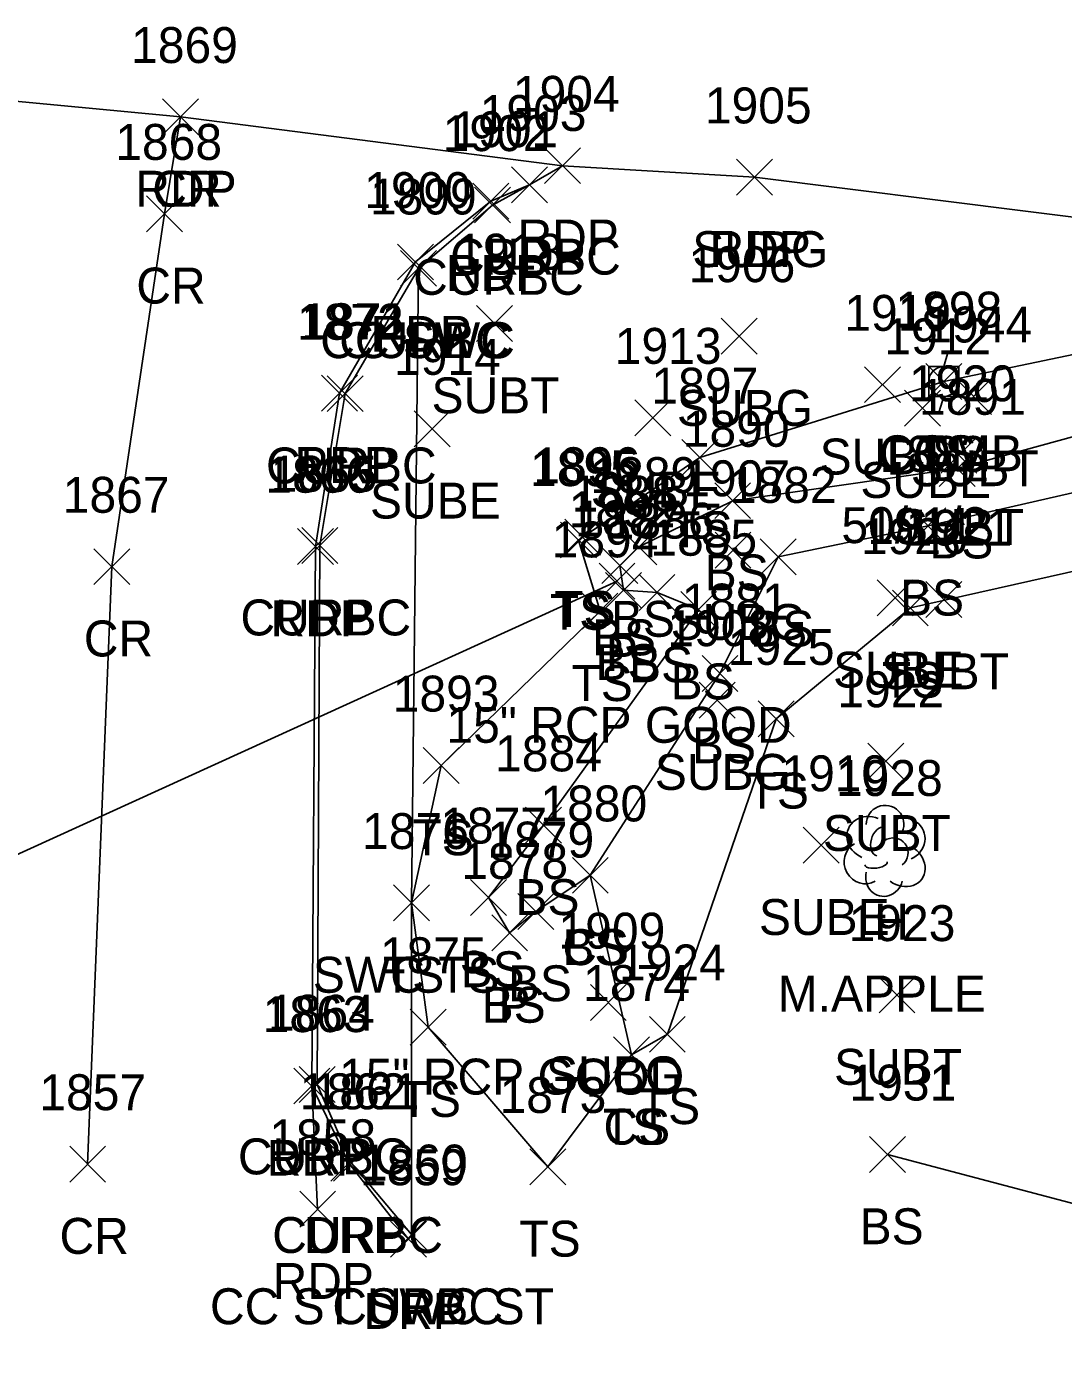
# Model space of a CAD drawing. Extents: x 1462089 to 1464015, y 730534 to 736144.
# Drawn here: x 1462912.9 to 1462970.7, y 734928.4 to 735002.4 of the extents above; entities that cross this region are included whole.
import ezdxf

# ---------------------------------------------------------------- set-up
doc = ezdxf.new("R2010")
doc.units = 0
for name, color, linetype in [('D_A', 7, 'Continuous'), ('D_C', 7, 'Continuous'), ('D_I', 7, 'Continuous'), ('D_TIC', 7, 'Continuous'), ('DCP', 7, 'Continuous'), ('L_A', 7, 'Continuous'), ('L_C', 7, 'Continuous'), ('L_I', 7, 'Continuous'), ('L_TIC', 7, 'Continuous'), ('LELB', 7, 'Continuous'), ('LTD', 7, 'Continuous'), ('P_A', 7, 'Continuous'), ('P_I', 7, 'Continuous'), ('P_TIC', 7, 'Continuous'), ('PET', 7, 'Continuous'), ('PRC', 7, 'Continuous'), ('R_A', 7, 'Continuous'), ('R_I', 7, 'Continuous'), ('R_TIC', 7, 'Continuous'), ('RC', 7, 'Continuous'), ('RDP', 7, 'Continuous'), ('RSW', 7, 'Continuous'), ('U_A', 7, 'Continuous'), ('U_C', 7, 'Continuous'), ('U_I', 7, 'Continuous'), ('U_TIC', 7, 'Continuous'), ('UP', 7, 'Continuous')]:
    doc.layers.add(name, color=color, linetype=linetype)

msp = doc.modelspace()

# ---------------------------------------------------------------- linework, layer by layer
at = {"layer": 'D_TIC'}
for points in [[(1462944.828, 734970.561), (1462946.828, 734972.561)], [(1462946.828, 734970.561), (1462944.828, 734972.561)], [(1462938.846, 734950.974), (1462940.846, 734952.974)], [(1462940.846, 734950.974), (1462938.846, 734952.974)]]:
    msp.add_lwpolyline(points, dxfattribs=at)
at = {"layer": 'DCP'}
msp.add_lwpolyline([(1462900.982, 734951.137), (1462945.828, 734971.561)], dxfattribs=at)
at = {"layer": 'L_TIC'}
for points in [[(1462963.033, 734981.679), (1462965.033, 734983.679)], [(1462965.033, 734981.679), (1462963.033, 734983.679)], [(1462949.44, 734977.445), (1462951.44, 734979.445)], [(1462951.44, 734977.445), (1462949.44, 734979.445)], [(1462963.784, 734976.825), (1462965.784, 734978.825)], [(1462965.784, 734976.825), (1462963.784, 734978.825)], [(1462951.274, 734975.042), (1462953.274, 734977.042)], [(1462953.274, 734975.042), (1462951.274, 734977.042)], [(1462962.156, 734973.645), (1462964.156, 734975.645)], [(1462964.156, 734973.645), (1462962.156, 734975.645)], [(1462942.678, 734972.852), (1462944.678, 734974.852)], [(1462944.678, 734972.852), (1462942.678, 734974.852)], [(1462942.917, 734973.013), (1462944.917, 734975.013)], [(1462944.917, 734973.013), (1462942.917, 734975.013)], [(1462946.047, 734972.464), (1462948.047, 734974.464)], [(1462948.047, 734972.464), (1462946.047, 734974.464)], [(1462953.807, 734971.921), (1462955.807, 734973.921)], [(1462955.807, 734971.921), (1462953.807, 734973.921)], [(1462944.991, 734971.428), (1462946.991, 734973.428)], [(1462946.991, 734971.428), (1462944.991, 734973.428)], [(1462945.19, 734970.051), (1462947.19, 734972.051)], [(1462947.19, 734970.051), (1462945.19, 734972.051)], [(1462947.059, 734969.93), (1462949.059, 734971.93)], [(1462949.059, 734969.93), (1462947.059, 734971.93)], [(1462943.881, 734968.885), (1462945.881, 734970.885)], [(1462945.881, 734968.885), (1462943.881, 734970.885)], [(1462949.378, 734968.977), (1462951.378, 734970.977)], [(1462951.378, 734968.977), (1462949.378, 734970.977)], [(1462961.171, 734969.066), (1462963.171, 734971.066)], [(1462963.171, 734969.066), (1462961.171, 734971.066)], [(1462950.566, 734965.423), (1462952.566, 734967.423)], [(1462952.566, 734965.423), (1462950.566, 734967.423)], [(1462953.693, 734962.899), (1462955.693, 734964.899)], [(1462955.693, 734962.899), (1462953.693, 734964.899)], [(1462935.027, 734960.299), (1462937.027, 734962.299)], [(1462937.027, 734960.299), (1462935.027, 734962.299)], [(1462940.73, 734956.969), (1462942.73, 734958.969)], [(1462942.73, 734956.969), (1462940.73, 734958.969)], [(1462943.34, 734954.182), (1462945.34, 734956.182)], [(1462945.34, 734954.182), (1462943.34, 734956.182)], [(1462943.34, 734954.182), (1462945.34, 734956.182)], [(1462945.34, 734954.182), (1462943.34, 734956.182)], [(1462933.376, 734952.644), (1462935.376, 734954.644)], [(1462935.376, 734952.644), (1462933.376, 734954.644)], [(1462937.674, 734952.951), (1462939.674, 734954.951)], [(1462939.674, 734952.951), (1462937.674, 734954.951)], [(1462937.674, 734952.951), (1462939.674, 734954.951)], [(1462939.674, 734952.951), (1462937.674, 734954.951)], [(1462940.308, 734952.17), (1462942.308, 734954.17)], [(1462942.308, 734952.17), (1462940.308, 734954.17)], [(1462938.846, 734950.974), (1462940.846, 734952.974)], [(1462940.846, 734950.974), (1462938.846, 734952.974)], [(1462934.311, 734945.73), (1462936.311, 734947.73)], [(1462936.311, 734945.73), (1462934.311, 734947.73)], [(1462947.633, 734945.329), (1462949.633, 734947.329)], [(1462949.633, 734945.329), (1462947.633, 734947.329)], [(1462945.633, 734944.185), (1462947.633, 734946.185)], [(1462947.633, 734944.185), (1462945.633, 734946.185)], [(1462945.633, 734944.185), (1462947.633, 734946.185)], [(1462947.633, 734944.185), (1462945.633, 734946.185)], [(1462959.904, 734938.641), (1462961.904, 734940.641)], [(1462961.904, 734938.641), (1462959.904, 734940.641)], [(1462940.976, 734937.95), (1462942.976, 734939.95)], [(1462942.976, 734937.95), (1462940.976, 734939.95)], [(1462940.976, 734937.95), (1462942.976, 734939.95)], [(1462942.976, 734937.95), (1462940.976, 734939.95)]]:
    msp.add_lwpolyline(points, dxfattribs=at)
at = {"layer": 'LELB'}
for points in [[(1462941.976, 734938.95), (1462935.311, 734946.73), (1462934.376, 734953.644), (1462936.027, 734961.299), (1462944.881, 734969.885), (1462943.678, 734973.852), (1462943.917, 734974.013), (1462950.44, 734978.445), (1462964.033, 734982.679), (1462983.698, 734986.779), (1463027.31, 734983.457), (1463060.684, 734977.025)], [(1462938.674, 734953.951), (1462941.73, 734957.969), (1462950.378, 734969.977), (1462948.059, 734970.93), (1462946.19, 734971.051), (1462945.991, 734972.428), (1462947.047, 734973.464), (1462952.274, 734976.042), (1462964.784, 734977.825), (1462984.066, 734983.117), (1463026.894, 734981.094), (1463060.684, 734977.025)], [(1462938.674, 734953.951), (1462939.846, 734951.974), (1462941.308, 734953.17), (1462944.34, 734955.182), (1462951.566, 734966.423), (1462954.807, 734972.921), (1462963.156, 734974.645), (1462985.5, 734979.754), (1463026.556, 734978.515), (1463063.167, 734972.326)], [(1462941.976, 734938.95), (1462946.633, 734945.185), (1462948.633, 734946.329), (1462954.693, 734963.899), (1462962.171, 734970.066), (1462981.546, 734974.422), (1462992.139, 734973.029), (1463025.967, 734969.983), (1463056.775, 734946.929), (1463060.237, 734962.862), (1463062.894, 734971.589), (1463070.921, 734967.509), (1463063.417, 734958.414)], [(1462946.633, 734945.185), (1462944.34, 734955.182)], [(1462960.904, 734939.641), (1462981.223, 734934.271), (1463011.079, 734927.395), (1463044.401, 734919.866), (1463076.484, 734907.505), (1463096.484, 734914.14), (1463113.345, 734909.528), (1463132.199, 734900.423), (1463146.059, 734873.756), (1463140.011, 734844.073), (1463136.332, 734794.958), (1463139.648, 734759.839), (1463135.971, 734722.815), (1463137.811, 734685.145), (1463138.609, 734654.397)]]:
    msp.add_lwpolyline(points, dxfattribs=at)
at = {"layer": 'LTD'}
msp.add_line((1462960.719, 734956.599), (1462960.719, 734956.599), dxfattribs=at)
msp.add_line((1462960.719, 734956.599), (1462960.719, 734956.599), dxfattribs=at)
msp.add_arc((1462960.765, 734958.033), 1.047, 335.52715, 180.95627, dxfattribs=at)
for centre, major_axis, ratio, start_param, end_param in [((1462959.927, 734957.266), (1.21, -0.512), 0.895232, 1.570796, 4.712389), ((1462961.76, 734957.183), (-1.141, -0.483), 0.949671, 1.570796, 4.712389), ((1462960.51, 734957.058), (-0.208, -0.792), 0.645439, 3.141593, 6.283185), ((1462959.635, 734955.891), (0.584, -1.042), 0.959034, 3.141593, 6.283185), ((1462961.219, 734956.433), (-0.5, 0.667), 0.989748, 3.141593, 6.283185), ((1462961.719, 734955.766), (-1.09, 0.792), 0.841452, 1.570796, 4.712389), ((1462960.719, 734955.099), (0.265, 1.061), 0.942809, 1.570796, 4.712389), ((1462960.26, 734955.849), (-0.625, -0.083), 0.423636, 0, 3.141593)]:
    msp.add_ellipse(centre, major_axis=major_axis, ratio=ratio, start_param=start_param, end_param=end_param, dxfattribs=at)
at = {"layer": 'P_TIC'}
for points in [[(1462920.504, 734996.41), (1462922.504, 734998.41)], [(1462922.504, 734996.41), (1462920.504, 734998.41)], [(1462920.504, 734996.41), (1462922.504, 734998.41)], [(1462922.504, 734996.41), (1462920.504, 734998.41)], [(1462941.797, 734993.694), (1462943.797, 734995.694)], [(1462943.797, 734993.694), (1462941.797, 734995.694)], [(1462941.797, 734993.694), (1462943.797, 734995.694)], [(1462943.797, 734993.694), (1462941.797, 734995.694)], [(1462939.947, 734992.628), (1462941.947, 734994.628)], [(1462941.947, 734992.628), (1462939.947, 734994.628)], [(1462952.494, 734993.048), (1462954.494, 734995.048)], [(1462954.494, 734993.048), (1462952.494, 734995.048)], [(1462919.614, 734991.017), (1462921.614, 734993.017)], [(1462921.614, 734991.017), (1462919.614, 734993.017)], [(1462937.804, 734991.721), (1462939.804, 734993.721)], [(1462939.804, 734991.721), (1462937.804, 734993.721)], [(1462933.601, 734988.333), (1462935.601, 734990.333)], [(1462935.601, 734988.333), (1462933.601, 734990.333)], [(1462929.362, 734981.032), (1462931.362, 734983.032)], [(1462931.362, 734981.032), (1462929.362, 734983.032)], [(1462928.032, 734972.485), (1462930.032, 734974.485)], [(1462930.032, 734972.485), (1462928.032, 734974.485)], [(1462916.688, 734971.368), (1462918.688, 734973.368)], [(1462918.688, 734971.368), (1462916.688, 734973.368)], [(1462927.824, 734942.452), (1462929.824, 734944.452)], [(1462929.824, 734942.452), (1462927.824, 734944.452)], [(1462915.335, 734938.104), (1462917.335, 734940.104)], [(1462917.335, 734938.104), (1462915.335, 734940.104)], [(1462928.15, 734935.594), (1462930.15, 734937.594)], [(1462930.15, 734935.594), (1462928.15, 734937.594)]]:
    msp.add_lwpolyline(points, dxfattribs=at)
at = {"layer": 'PET'}
for points in [[(1462887.986, 735000.181), (1462896.989, 734999.734), (1462921.504, 734997.41), (1462942.797, 734994.694), (1462953.494, 734994.048), (1462984.274, 734990.195), (1463026.29, 734985.411), (1463062.307, 734980.204), (1463112.763, 734970.65), (1463141.534, 734965.09), (1463163.133, 734960.719), (1463175.951, 734956.699), (1463185.663, 734949.178), (1463198.507, 734929.668)], [(1462929.15, 734936.594), (1462928.824, 734943.452), (1462929.032, 734973.485), (1462930.362, 734982.032), (1462934.601, 734989.333), (1462938.804, 734992.721), (1462940.947, 734993.628), (1462942.797, 734994.694)]]:
    msp.add_lwpolyline(points, dxfattribs=at)
at = {"layer": 'PRC'}
msp.add_lwpolyline([(1462916.335, 734939.104), (1462917.688, 734972.368), (1462920.614, 734992.017), (1462921.504, 734997.41)], dxfattribs=at)
at = {"layer": 'R_TIC'}
for points in [[(1462939.947, 734992.628), (1462941.947, 734994.628)], [(1462941.947, 734992.628), (1462939.947, 734994.628)], [(1462937.887, 734991.504), (1462939.887, 734993.504)], [(1462939.887, 734991.504), (1462937.887, 734993.504)], [(1462933.762, 734987.977), (1462935.762, 734989.977)], [(1462935.762, 734987.977), (1462933.762, 734989.977)], [(1462933.762, 734987.977), (1462935.762, 734989.977)], [(1462935.762, 734987.977), (1462933.762, 734989.977)], [(1462929.688, 734981.001), (1462931.688, 734983.001)], [(1462931.688, 734981.001), (1462929.688, 734983.001)], [(1462928.266, 734972.539), (1462930.266, 734974.539)], [(1462930.266, 734972.539), (1462928.266, 734974.539)], [(1462933.376, 734952.644), (1462935.376, 734954.644)], [(1462935.376, 734952.644), (1462933.376, 734954.644)], [(1462927.824, 734942.452), (1462929.824, 734944.452)], [(1462929.824, 734942.452), (1462927.824, 734944.452)], [(1462928.126, 734942.53), (1462930.126, 734944.53)], [(1462930.126, 734942.53), (1462928.126, 734944.53)], [(1462929.892, 734938.155), (1462931.892, 734940.155)], [(1462931.892, 734938.155), (1462929.892, 734940.155)], [(1462930.037, 734938.153), (1462932.037, 734940.153)], [(1462932.037, 734938.153), (1462930.037, 734940.153)], [(1462933.386, 734934.187), (1462935.386, 734936.187)], [(1462935.386, 734934.187), (1462933.386, 734936.187)], [(1462933.386, 734934.187), (1462935.386, 734936.187)], [(1462935.386, 734934.187), (1462933.386, 734936.187)], [(1462933.207, 734933.928), (1462935.207, 734935.928)], [(1462935.207, 734933.928), (1462933.207, 734935.928)]]:
    msp.add_lwpolyline(points, dxfattribs=at)
at = {"layer": 'RC'}
msp.add_lwpolyline([(1462934.386, 734935.187), (1462931.037, 734939.153), (1462929.126, 734943.53), (1462929.266, 734973.539), (1462930.688, 734982.001), (1462934.762, 734988.977), (1462938.887, 734992.504), (1462940.947, 734993.628)], dxfattribs=at)
at = {"layer": 'RDP'}
msp.add_lwpolyline([(1462934.207, 734934.928), (1462930.892, 734939.155), (1462928.824, 734943.452)], dxfattribs=at)
at = {"layer": 'RSW'}
msp.add_lwpolyline([(1462934.386, 734935.187), (1462934.376, 734953.644), (1462934.762, 734988.977)], dxfattribs=at)
at = {"layer": 'U_TIC'}
for points in [[(1462952.494, 734993.048), (1462954.494, 734995.048)], [(1462954.494, 734993.048), (1462952.494, 734995.048)], [(1462937.998, 734984.907), (1462939.998, 734986.907)], [(1462939.998, 734984.907), (1462937.998, 734986.907)], [(1462951.639, 734984.207), (1462953.639, 734986.207)], [(1462953.639, 734984.207), (1462951.639, 734986.207)], [(1462959.621, 734981.499), (1462961.621, 734983.499)], [(1462961.621, 734981.499), (1462959.621, 734983.499)], [(1462964.701, 734980.849), (1462966.701, 734982.849)], [(1462966.701, 734980.849), (1462964.701, 734982.849)], [(1462961.852, 734980.195), (1462963.852, 734982.195)], [(1462963.852, 734980.195), (1462961.852, 734982.195)], [(1462946.829, 734979.661), (1462948.829, 734981.661)], [(1462948.829, 734979.661), (1462946.829, 734981.661)], [(1462934.53, 734979.047), (1462936.53, 734981.047)], [(1462936.53, 734979.047), (1462934.53, 734981.047)], [(1462963.874, 734977.573), (1462965.874, 734979.573)], [(1462965.874, 734977.573), (1462963.874, 734979.573)], [(1462951.289, 734972.287), (1462953.289, 734974.287)], [(1462953.289, 734972.287), (1462951.289, 734974.287)], [(1462960.331, 734969.632), (1462962.331, 734971.632)], [(1462962.331, 734969.632), (1462960.331, 734971.632)], [(1462963.037, 734969.541), (1462965.037, 734971.541)], [(1462965.037, 734969.541), (1462963.037, 734971.541)], [(1462950.408, 734963.939), (1462952.408, 734965.939)], [(1462952.408, 734963.939), (1462950.408, 734965.939)], [(1462959.8, 734960.539), (1462961.8, 734962.539)], [(1462961.8, 734960.539), (1462959.8, 734962.539)], [(1462956.2, 734955.86), (1462958.2, 734957.86)], [(1462958.2, 734955.86), (1462956.2, 734957.86)], [(1462960.425, 734947.519), (1462962.425, 734949.519)], [(1462962.425, 734947.519), (1462960.425, 734949.519)], [(1462944.346, 734947.1), (1462946.346, 734949.1)], [(1462946.346, 734947.1), (1462944.346, 734949.1)]]:
    msp.add_lwpolyline(points, dxfattribs=at)
at = {"layer": 'UP'}
for p, q in [((1462964.283, 734984.346), (1462964.033, 734983.513)), ((1462963.199, 734981.846), (1462963.199, 734983.513)), ((1462963.199, 734983.513), (1462964.866, 734983.513)), ((1462964.866, 734983.513), (1462964.866, 734981.846)), ((1462964.033, 734982.679), (1462964.033, 734982.679)), ((1462964.866, 734981.846), (1462963.199, 734981.846)), ((1462963.783, 734981.013), (1462964.033, 734981.846))]:
    msp.add_line(p, q, dxfattribs=at)
msp.add_circle((1462964.033, 734982.679), 0.833, dxfattribs=at)

# ---------------------------------------------------------------- texts
at = {"layer": 'D_A'}
for p in [(1462945.206, 734966.561), (1462939.224, 734946.974)]:
    msp.add_text('P', height=2, dxfattribs=at).set_placement(p)
at = {"layer": 'D_C'}
for p in [(1462936.325, 734962.561), (1462930.342, 734942.974)]:
    msp.add_text('15" RCP GOOD', height=2, dxfattribs=at).set_placement(p)
at = {"layer": 'D_I'}
for s, p in [('1892', (1462943.136, 734974.561)), ('1878', (1462937.153, 734954.974))]:
    msp.add_text(s, height=2, dxfattribs=at).set_placement(p)
at = {"layer": 'L_A'}
for s, p in [('TS', (1462962.442, 734977.679)), ('TS', (1462948.85, 734973.445)), ('BS', (1462963.225, 734972.825)), ('BS', (1462950.715, 734971.042)), ('BS', (1462961.597, 734969.645)), ('TS', (1462942.087, 734968.852)), ('TS', (1462942.327, 734969.013)), ('BS', (1462945.488, 734968.464)), ('BS', (1462944.432, 734967.428)), ('BS', (1462953.248, 734967.921)), ('BS', (1462944.631, 734966.051)), ('BS', (1462946.5, 734965.93)), ('TS', (1462960.581, 734965.066)), ('TS', (1462943.29, 734964.885)), ('BS', (1462948.819, 734964.977)), ('BS', (1462950.007, 734961.423)), ('TS', (1462953.102, 734958.899)), ('TS', (1462934.436, 734956.299)), ('BS', (1462940.171, 734952.969)), ('H', (1462960.152, 734951.599)), ('CS', (1462942.781, 734950.182)), ('BS', (1462942.781, 734950.182)), ('BS', (1462937.115, 734948.951)), ('BS', (1462937.115, 734948.951)), ('TS', (1462932.785, 734948.644)), ('BS', (1462939.749, 734948.17)), ('BS', (1462938.287, 734946.974)), ('TS', (1462933.72, 734941.73)), ('TS', (1462947.042, 734941.329)), ('TS', (1462945.043, 734940.185)), ('CS', (1462945.074, 734940.185)), ('BS', (1462959.345, 734934.641)), ('TS', (1462940.386, 734933.95)), ('TS', (1462940.386, 734933.95))]:
    msp.add_text(s, height=2, dxfattribs=at).set_placement(p)
at = {"layer": 'L_C'}
msp.add_text('M.APPLE', height=2, dxfattribs=at).set_placement((1462954.782, 734947.599))
at = {"layer": 'L_I'}
for s, p in [('1898', (1462961.34, 734985.679)), ('1897', (1462947.748, 734981.445)), ('1891', (1462962.658, 734980.825)), ('1890', (1462949.494, 734979.042)), ('1883', (1462960.463, 734977.645)), ('1896', (1462941.169, 734977.013)), ('1895', (1462940.985, 734976.852)), ('1889', (1462944.346, 734976.464)), ('1888', (1462943.299, 734975.428)), ('1882', (1462952.114, 734975.921)), ('1887', (1462943.497, 734974.051)), ('1886', (1462945.311, 734973.93)), ('1894', (1462942.188, 734972.885)), ('1885', (1462947.686, 734972.977)), ('1926', (1462959.423, 734973.066)), ('1881', (1462949.44, 734969.423)), ('1925', (1462952, 734966.899)), ('1893', (1462933.334, 734964.299)), ('1884', (1462939.037, 734960.969)), ('1928', (1462958.026, 734959.599)), ('1880', (1462941.561, 734958.182)), ('1880', (1462941.561, 734958.182)), ('1877', (1462935.981, 734956.951)), ('1877', (1462935.981, 734956.951)), ('1876', (1462931.628, 734956.644)), ('1879', (1462938.608, 734956.17)), ('1878', (1462937.153, 734954.974)), ('1875', (1462932.618, 734949.73)), ('1924', (1462945.94, 734949.329)), ('1874', (1462943.941, 734948.185)), ('1874', (1462943.941, 734948.185)), ('1931', (1462958.778, 734942.641)), ('1873', (1462939.284, 734941.95)), ('1873', (1462939.284, 734941.95))]:
    msp.add_text(s, height=2, dxfattribs=at).set_placement(p)
at = {"layer": 'P_A'}
for s, p in [('RDP', (1462918.992, 734992.41)), ('CR', (1462919.937, 734992.41)), ('RDP', (1462940.285, 734989.694)), ('RDP', (1462940.285, 734989.694)), ('RDP', (1462950.982, 734989.048)), ('RDP', (1462938.436, 734988.628)), ('RDP', (1462936.292, 734987.721)), ('CR', (1462919.047, 734987.017)), ('RDP', (1462932.089, 734984.333)), ('RDP', (1462927.85, 734977.032)), ('RDP', (1462926.52, 734968.485)), ('CR', (1462916.121, 734967.368)), ('RDP', (1462926.312, 734938.452)), ('CR', (1462914.768, 734934.104)), ('RDP', (1462926.638, 734931.594))]:
    msp.add_text(s, height=2, dxfattribs=at).set_placement(p)
at = {"layer": 'P_I'}
for s, p in [('1869', (1462918.756, 735000.41)), ('1869', (1462918.756, 735000.41)), ('1904', (1462940.025, 734997.694)), ('1904', (1462940.025, 734997.694)), ('1905', (1462950.723, 734997.048)), ('1903', (1462938.176, 734996.628)), ('1901', (1462936.599, 734995.721)), ('1868', (1462917.874, 734995.017)), ('1900', (1462931.743, 734992.333)), ('1871', (1462928.236, 734985.032)), ('1866', (1462926.237, 734976.485)), ('1867', (1462914.948, 734975.368)), ('1863', (1462926.084, 734946.452)), ('1857', (1462913.642, 734942.104)), ('1858', (1462926.457, 734939.594))]:
    msp.add_text(s, height=2, dxfattribs=at).set_placement(p)
at = {"layer": 'R_A'}
for s, p in [('CURBC', (1462936.53, 734988.628)), ('CURBC', (1462934.47, 734987.504)), ('CC SWC', (1462929.29, 734983.977)), ('CURBC', (1462930.345, 734983.977)), ('CURBC', (1462926.27, 734977.001)), ('CURBC', (1462924.849, 734968.539)), ('SWC TS', (1462928.88, 734948.644)), ('CURBC', (1462924.709, 734938.53)), ('DRP', (1462926.312, 734938.452)), ('CURBC', (1462926.62, 734934.153)), ('DRP', (1462928.38, 734934.155)), ('CC ST SWC ST', (1462923.15, 734930.187)), ('CURBC', (1462929.969, 734930.187)), ('DRP', (1462931.695, 734929.928))]:
    msp.add_text(s, height=2, dxfattribs=at).set_placement(p)
at = {"layer": 'R_I'}
for s, p in [('1903', (1462938.176, 734996.628)), ('1902', (1462936.116, 734995.504)), ('1899', (1462932.062, 734991.977)), ('1899', (1462932.062, 734991.977)), ('1872', (1462927.995, 734985.001)), ('1865', (1462926.526, 734976.539)), ('1876', (1462931.628, 734956.644)), ('1863', (1462926.084, 734946.452)), ('1864', (1462926.386, 734946.53)), ('1862', (1462928.152, 734942.155)), ('1861', (1462928.864, 734942.153)), ('1859', (1462931.507, 734937.928)), ('1860', (1462931.56, 734938.187)), ('1860', (1462931.56, 734938.187))]:
    msp.add_text(s, height=2, dxfattribs=at).set_placement(p)
at = {"layer": 'U_A'}
for s, p in [('SUBG', (1462950.022, 734989.048)), ('SUBT', (1462935.494, 734980.907)), ('SUBG', (1462949.166, 734980.207)), ('COMB', (1462960.419, 734977.679)), ('SUBT', (1462957.117, 734977.499)), ('SUBE', (1462959.387, 734976.195)), ('SUBT', (1462962.197, 734976.849)), ('SUBE', (1462944.365, 734975.661)), ('SUBE', (1462932.065, 734975.047)), ('SUBT', (1462961.37, 734973.573)), ('SUBG', (1462948.816, 734968.287)), ('SUBE', (1462957.867, 734965.632)), ('SUBT', (1462960.533, 734965.541)), ('SUBG', (1462947.935, 734959.939)), ('SUBT', (1462957.296, 734956.539)), ('SUBE', (1462953.736, 734951.86)), ('SUBG', (1462941.874, 734943.1)), ('SUBT', (1462957.921, 734943.519))]:
    msp.add_text(s, height=2, dxfattribs=at).set_placement(p)
at = {"layer": 'U_C'}
msp.add_text('50/ 1/2', height=2, dxfattribs=at).set_placement((1462958.332, 734973.679))
at = {"layer": 'U_I'}
for s, p in [('1905', (1462950.723, 734997.048)), ('1918', (1462936.872, 734988.907)), ('1906', (1462949.812, 734988.207)), ('1919', (1462958.487, 734985.499)), ('1898', (1462961.34, 734985.679)), ('1944', (1462963.008, 734984.849)), ('1913', (1462945.704, 734983.661)), ('1912', (1462960.726, 734984.195)), ('1914', (1462933.404, 734983.047)), ('1920', (1462962.094, 734981.573)), ('1907', (1462949.517, 734976.287)), ('1911', (1462959.773, 734973.632)), ('1921', (1462961.911, 734973.541)), ('1908', (1462948.636, 734967.939)), ('1922', (1462958.107, 734964.539)), ('1910', (1462954.988, 734959.86)), ('1909', (1462942.567, 734951.1)), ('1923', (1462958.732, 734951.519))]:
    msp.add_text(s, height=2, dxfattribs=at).set_placement(p)

doc.saveas('drawing.dxf')
